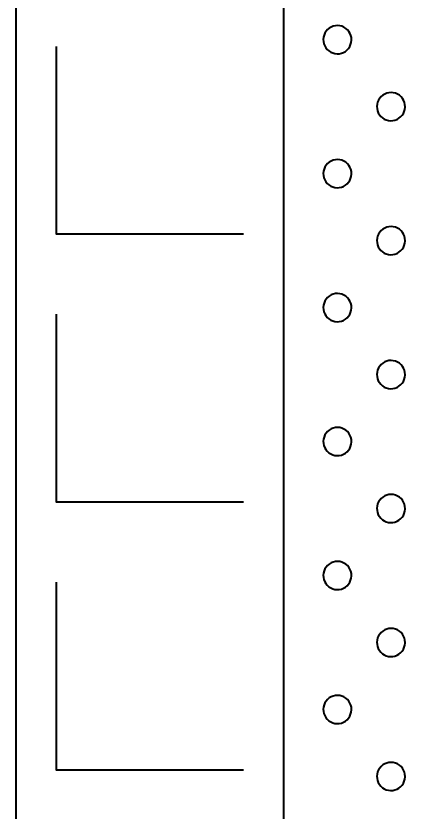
# Model space of a CAD drawing. Extents: x -76 to 974, y -1080 to -735.
# Drawn here: x 92.537 to 94.138, y -775.104 to -771.831 of the extents above; entities that cross this region are included whole.
import ezdxf

# ---------------------------------------------------------------- set-up
doc = ezdxf.new("R2010")
doc.units = 0
doc.header["$LTSCALE"] = 0.36
doc.layers.add('27', color=7, linetype='Continuous', lineweight=40)

msp = doc.modelspace()

# ---------------------------------------------------------------- linework, layer by layer
at = {"layer": '27'}
for p, q in [((92.5365, -771.7915), (92.5365, -779.068)), ((93.639, -779.068), (93.639, -771.7915))]:
    msp.add_line(p, q, dxfattribs=at)
for points in [[(93.9175, -771.9293), (93.9168, -771.9203), (93.9147, -771.9115), (93.9112, -771.9031), (93.9065, -771.8954), (93.9007, -771.8885), (93.8938, -771.8826), (93.8861, -771.8778), (93.8778, -771.8743), (93.869, -771.8721), (93.86, -771.8713), (93.851, -771.8719), (93.8421, -771.8739), (93.8337, -771.8773), (93.826, -771.882), (93.819, -771.8877), (93.813, -771.8946), (93.8082, -771.9022), (93.8046, -771.9105), (93.8023, -771.9193), (93.8015, -771.9283), (93.802, -771.9373), (93.804, -771.9462), (93.8073, -771.9546), (93.8118, -771.9624), (93.8176, -771.9694), (93.8243, -771.9754), (93.8319, -771.9804), (93.8402, -771.984), (93.849, -771.9863), (93.858, -771.9873), (93.867, -771.9868), (93.8759, -771.985), (93.8843, -771.9817), (93.8922, -771.9772), (93.8992, -771.9716), (93.9053, -771.9649), (93.9103, -771.9573), (93.914, -771.949), (93.9164, -771.9403), (93.9174, -771.9313)], [(94.138, -772.2049), (94.1373, -772.1959), (94.1352, -772.1871), (94.1317, -772.1787), (94.127, -772.171), (94.1212, -772.1641), (94.1143, -772.1582), (94.1066, -772.1534), (94.0983, -772.1499), (94.0895, -772.1477), (94.0805, -772.1469), (94.0715, -772.1475), (94.0626, -772.1496), (94.0542, -772.1529), (94.0465, -772.1576), (94.0395, -772.1634), (94.0335, -772.1702), (94.0287, -772.1778), (94.0251, -772.1861), (94.0228, -772.1949), (94.022, -772.2039), (94.0225, -772.2129), (94.0245, -772.2218), (94.0278, -772.2302), (94.0323, -772.238), (94.0381, -772.245), (94.0448, -772.2511), (94.0524, -772.256), (94.0607, -772.2596), (94.0695, -772.262), (94.0785, -772.2629), (94.0875, -772.2624), (94.0964, -772.2606), (94.1048, -772.2574), (94.1127, -772.2528), (94.1197, -772.2472), (94.1258, -772.2405), (94.1308, -772.2329), (94.1345, -772.2247), (94.1369, -772.2159), (94.1379, -772.207)], [(93.9175, -772.4806), (93.9168, -772.4715), (93.9147, -772.4627), (93.9112, -772.4544), (93.9065, -772.4466), (93.9007, -772.4397), (93.8938, -772.4338), (93.8861, -772.429), (93.8778, -772.4255), (93.869, -772.4233), (93.86, -772.4225), (93.851, -772.4232), (93.8421, -772.4252), (93.8337, -772.4286), (93.826, -772.4332), (93.819, -772.439), (93.813, -772.4458), (93.8082, -772.4535), (93.8046, -772.4618), (93.8023, -772.4705), (93.8015, -772.4795), (93.802, -772.4886), (93.804, -772.4974), (93.8073, -772.5058), (93.8118, -772.5137), (93.8176, -772.5207), (93.8243, -772.5267), (93.8319, -772.5316), (93.8402, -772.5353), (93.849, -772.5376), (93.858, -772.5385), (93.867, -772.5381), (93.8759, -772.5362), (93.8843, -772.533), (93.8922, -772.5285), (93.8992, -772.5228), (93.9053, -772.5161), (93.9103, -772.5085), (93.914, -772.5003), (93.9164, -772.4916), (93.9174, -772.4826)], [(94.138, -772.7562), (94.1373, -772.7472), (94.1352, -772.7383), (94.1317, -772.73), (94.127, -772.7222), (94.1212, -772.7153), (94.1143, -772.7094), (94.1066, -772.7047), (94.0983, -772.7011), (94.0895, -772.699), (94.0805, -772.6982), (94.0715, -772.6988), (94.0626, -772.7008), (94.0542, -772.7042), (94.0465, -772.7088), (94.0395, -772.7146), (94.0335, -772.7214), (94.0287, -772.7291), (94.0251, -772.7374), (94.0228, -772.7462), (94.022, -772.7552), (94.0225, -772.7642), (94.0245, -772.773), (94.0278, -772.7815), (94.0323, -772.7893), (94.0381, -772.7963), (94.0448, -772.8023), (94.0524, -772.8072), (94.0607, -772.8109), (94.0695, -772.8132), (94.0785, -772.8142), (94.0875, -772.8137), (94.0964, -772.8118), (94.1048, -772.8086), (94.1127, -772.8041), (94.1197, -772.7984), (94.1258, -772.7917), (94.1308, -772.7842), (94.1345, -772.7759), (94.1369, -772.7672), (94.1379, -772.7582)], [(93.9175, -773.0318), (93.9168, -773.0228), (93.9147, -773.014), (93.9112, -773.0056), (93.9065, -772.9979), (93.9007, -772.991), (93.8938, -772.9851), (93.8861, -772.9803), (93.8778, -772.9768), (93.869, -772.9746), (93.86, -772.9738), (93.851, -772.9744), (93.8421, -772.9764), (93.8337, -772.9798), (93.826, -772.9845), (93.819, -772.9902), (93.813, -772.9971), (93.8082, -773.0047), (93.8046, -773.013), (93.8023, -773.0218), (93.8015, -773.0308), (93.802, -773.0398), (93.804, -773.0487), (93.8073, -773.0571), (93.8118, -773.0649), (93.8176, -773.0719), (93.8243, -773.0779), (93.8319, -773.0829), (93.8402, -773.0865), (93.849, -773.0888), (93.858, -773.0898), (93.867, -773.0893), (93.8759, -773.0875), (93.8843, -773.0842), (93.8922, -773.0797), (93.8992, -773.0741), (93.9053, -773.0674), (93.9103, -773.0598), (93.914, -773.0515), (93.9164, -773.0428), (93.9174, -773.0338)], [(94.138, -773.3074), (94.1373, -773.2984), (94.1352, -773.2896), (94.1317, -773.2812), (94.127, -773.2735), (94.1212, -773.2666), (94.1143, -773.2607), (94.1066, -773.2559), (94.0983, -773.2524), (94.0895, -773.2502), (94.0805, -773.2494), (94.0715, -773.25), (94.0626, -773.2521), (94.0542, -773.2554), (94.0465, -773.2601), (94.0395, -773.2659), (94.0335, -773.2727), (94.0287, -773.2803), (94.0251, -773.2886), (94.0228, -773.2974), (94.022, -773.3064), (94.0225, -773.3154), (94.0245, -773.3243), (94.0278, -773.3327), (94.0323, -773.3405), (94.0381, -773.3475), (94.0448, -773.3536), (94.0524, -773.3585), (94.0607, -773.3621), (94.0695, -773.3645), (94.0785, -773.3654), (94.0875, -773.3649), (94.0964, -773.3631), (94.1048, -773.3599), (94.1127, -773.3553), (94.1197, -773.3497), (94.1258, -773.343), (94.1308, -773.3354), (94.1345, -773.3272), (94.1369, -773.3184), (94.1379, -773.3095)], [(93.9175, -773.5831), (93.9168, -773.574), (93.9147, -773.5652), (93.9112, -773.5569), (93.9065, -773.5491), (93.9007, -773.5422), (93.8938, -773.5363), (93.8861, -773.5315), (93.8778, -773.528), (93.869, -773.5258), (93.86, -773.525), (93.851, -773.5257), (93.8421, -773.5277), (93.8337, -773.5311), (93.826, -773.5357), (93.819, -773.5415), (93.813, -773.5483), (93.8082, -773.556), (93.8046, -773.5643), (93.8023, -773.573), (93.8015, -773.582), (93.802, -773.5911), (93.804, -773.5999), (93.8073, -773.6083), (93.8118, -773.6162), (93.8176, -773.6232), (93.8243, -773.6292), (93.8319, -773.6341), (93.8402, -773.6378), (93.849, -773.6401), (93.858, -773.641), (93.867, -773.6406), (93.8759, -773.6387), (93.8843, -773.6355), (93.8922, -773.631), (93.8992, -773.6253), (93.9053, -773.6186), (93.9103, -773.611), (93.914, -773.6028), (93.9164, -773.5941), (93.9174, -773.5851)], [(94.138, -773.8587), (94.1373, -773.8497), (94.1352, -773.8408), (94.1317, -773.8325), (94.127, -773.8247), (94.1212, -773.8178), (94.1143, -773.8119), (94.1066, -773.8072), (94.0983, -773.8036), (94.0895, -773.8015), (94.0805, -773.8007), (94.0715, -773.8013), (94.0626, -773.8033), (94.0542, -773.8067), (94.0465, -773.8113), (94.0395, -773.8171), (94.0335, -773.8239), (94.0287, -773.8316), (94.0251, -773.8399), (94.0228, -773.8487), (94.022, -773.8577), (94.0225, -773.8667), (94.0245, -773.8755), (94.0278, -773.884), (94.0323, -773.8918), (94.0381, -773.8988), (94.0448, -773.9048), (94.0524, -773.9097), (94.0607, -773.9134), (94.0695, -773.9157), (94.0785, -773.9167), (94.0875, -773.9162), (94.0964, -773.9143), (94.1048, -773.9111), (94.1127, -773.9066), (94.1197, -773.9009), (94.1258, -773.8942), (94.1308, -773.8867), (94.1345, -773.8784), (94.1369, -773.8697), (94.1379, -773.8607)], [(93.9175, -774.1343), (93.9168, -774.1253), (93.9147, -774.1165), (93.9112, -774.1081), (93.9065, -774.1004), (93.9007, -774.0935), (93.8938, -774.0876), (93.8861, -774.0828), (93.8778, -774.0793), (93.869, -774.0771), (93.86, -774.0763), (93.851, -774.0769), (93.8421, -774.0789), (93.8337, -774.0823), (93.826, -774.087), (93.819, -774.0927), (93.813, -774.0996), (93.8082, -774.1072), (93.8046, -774.1155), (93.8023, -774.1243), (93.8015, -774.1333), (93.802, -774.1423), (93.804, -774.1512), (93.8073, -774.1596), (93.8118, -774.1674), (93.8176, -774.1744), (93.8243, -774.1804), (93.8319, -774.1854), (93.8402, -774.189), (93.849, -774.1913), (93.858, -774.1923), (93.867, -774.1918), (93.8759, -774.19), (93.8843, -774.1867), (93.8922, -774.1822), (93.8992, -774.1766), (93.9053, -774.1699), (93.9103, -774.1623), (93.914, -774.154), (93.9164, -774.1453), (93.9174, -774.1363)], [(94.138, -774.4099), (94.1373, -774.4009), (94.1352, -774.3921), (94.1317, -774.3837), (94.127, -774.376), (94.1212, -774.3691), (94.1143, -774.3632), (94.1066, -774.3584), (94.0983, -774.3549), (94.0895, -774.3527), (94.0805, -774.3519), (94.0715, -774.3525), (94.0626, -774.3546), (94.0542, -774.3579), (94.0465, -774.3626), (94.0395, -774.3684), (94.0335, -774.3752), (94.0287, -774.3828), (94.0251, -774.3911), (94.0228, -774.3999), (94.022, -774.4089), (94.0225, -774.4179), (94.0245, -774.4268), (94.0278, -774.4352), (94.0323, -774.443), (94.0381, -774.45), (94.0448, -774.4561), (94.0524, -774.461), (94.0607, -774.4646), (94.0695, -774.467), (94.0785, -774.4679), (94.0875, -774.4674), (94.0964, -774.4656), (94.1048, -774.4624), (94.1127, -774.4578), (94.1197, -774.4522), (94.1258, -774.4455), (94.1308, -774.4379), (94.1345, -774.4297), (94.1369, -774.4209), (94.1379, -774.412)], [(93.9175, -774.6856), (93.9168, -774.6765), (93.9147, -774.6677), (93.9112, -774.6594), (93.9065, -774.6516), (93.9007, -774.6447), (93.8938, -774.6388), (93.8861, -774.634), (93.8778, -774.6305), (93.869, -774.6283), (93.86, -774.6275), (93.851, -774.6282), (93.8421, -774.6302), (93.8337, -774.6336), (93.826, -774.6382), (93.819, -774.644), (93.813, -774.6508), (93.8082, -774.6585), (93.8046, -774.6668), (93.8023, -774.6755), (93.8015, -774.6845), (93.802, -774.6936), (93.804, -774.7024), (93.8073, -774.7108), (93.8118, -774.7187), (93.8176, -774.7257), (93.8243, -774.7317), (93.8319, -774.7366), (93.8402, -774.7403), (93.849, -774.7426), (93.858, -774.7435), (93.867, -774.7431), (93.8759, -774.7412), (93.8843, -774.738), (93.8922, -774.7335), (93.8992, -774.7278), (93.9053, -774.7211), (93.9103, -774.7135), (93.914, -774.7053), (93.9164, -774.6966), (93.9174, -774.6876)], [(94.138, -774.9612), (94.1373, -774.9522), (94.1352, -774.9433), (94.1317, -774.935), (94.127, -774.9272), (94.1212, -774.9203), (94.1143, -774.9144), (94.1066, -774.9097), (94.0983, -774.9061), (94.0895, -774.904), (94.0805, -774.9032), (94.0715, -774.9038), (94.0626, -774.9058), (94.0542, -774.9092), (94.0465, -774.9138), (94.0395, -774.9196), (94.0335, -774.9264), (94.0287, -774.9341), (94.0251, -774.9424), (94.0228, -774.9512), (94.022, -774.9602), (94.0225, -774.9692), (94.0245, -774.978), (94.0278, -774.9865), (94.0323, -774.9943), (94.0381, -775.0013), (94.0448, -775.0073), (94.0524, -775.0122), (94.0607, -775.0159), (94.0695, -775.0182), (94.0785, -775.0192), (94.0875, -775.0187), (94.0964, -775.0168), (94.1048, -775.0136), (94.1127, -775.0091), (94.1197, -775.0034), (94.1258, -774.9967), (94.1308, -774.9892), (94.1345, -774.9809), (94.1369, -774.9722), (94.1379, -774.9632)]]:
    msp.add_lwpolyline(points, close=True, dxfattribs=at)
for points in [[(92.7019, -771.9569), (92.7019, -772.7286), (93.4736, -772.7286)], [(92.7019, -773.0594), (92.7019, -773.8311), (93.4736, -773.8311)], [(92.7019, -774.1619), (92.7019, -774.9336), (93.4736, -774.9336)]]:
    msp.add_lwpolyline(points, dxfattribs=at)

doc.saveas('drawing.dxf')
